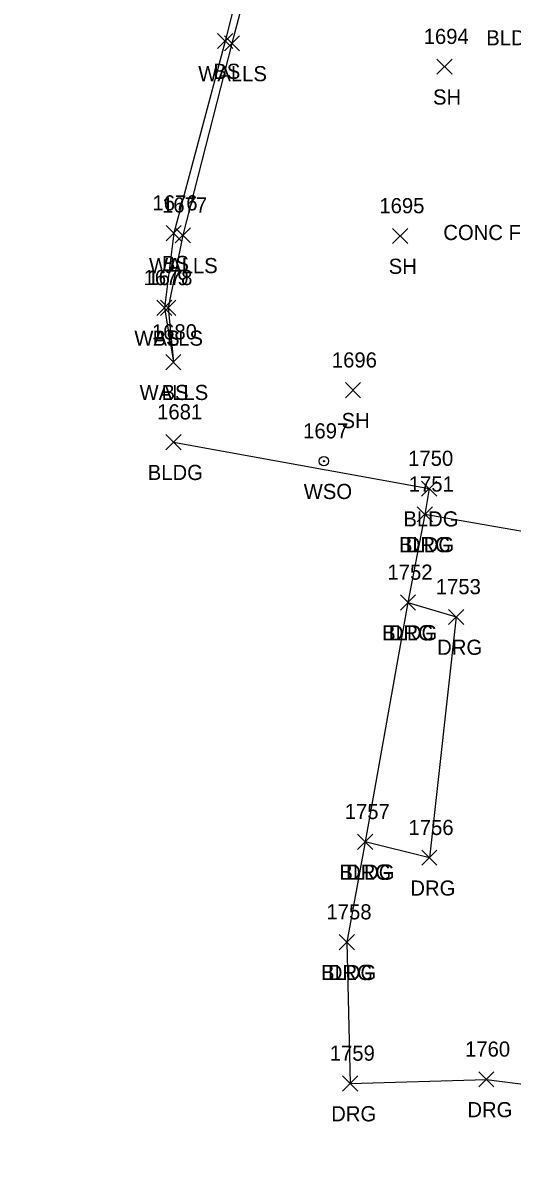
# Model space of a CAD drawing. Extents: x 1554668 to 1563881, y 831386 to 834374.
# Drawn here: x 1562135.6 to 1562200.2, y 832819.6 to 832970.3 of the extents above; entities that cross this region are included whole.
import ezdxf

# ---------------------------------------------------------------- set-up
doc = ezdxf.new("R2010")
doc.units = 0
for name, color, linetype in [('L_A', 7, 'Continuous'), ('L_C', 7, 'Continuous'), ('L_I', 7, 'Continuous'), ('L_TIC', 7, 'Continuous'), ('LBC', 7, 'Continuous'), ('LELB', 7, 'Continuous'), ('LWS', 7, 'Continuous'), ('R_A', 7, 'Continuous'), ('R_I', 7, 'Continuous'), ('R_TIC', 7, 'Continuous'), ('RDG', 7, 'Continuous'), ('U_A', 7, 'Continuous'), ('U_I', 7, 'Continuous'), ('UWV', 7, 'Continuous')]:
    doc.layers.add(name, color=color, linetype=linetype)

msp = doc.modelspace()

# ---------------------------------------------------------------- linework, layer by layer
at = {"layer": 'L_TIC'}
for points in [[(1562161.26, 832966.94), (1562163.26, 832968.94)], [(1562163.26, 832966.94), (1562161.26, 832968.94)], [(1562162.16, 832966.63), (1562164.16, 832968.63)], [(1562164.16, 832966.63), (1562162.16, 832968.63)], [(1562190.21, 832963.55), (1562192.21, 832965.55)], [(1562192.21, 832963.55), (1562190.21, 832965.55)], [(1562154.47, 832941.58), (1562156.47, 832943.58)], [(1562156.47, 832941.58), (1562154.47, 832943.58)], [(1562155.67, 832941.3), (1562157.67, 832943.3)], [(1562157.67, 832941.3), (1562155.67, 832943.3)], [(1562184.36, 832941.21), (1562186.36, 832943.21)], [(1562186.36, 832941.21), (1562184.36, 832943.21)], [(1562153.24, 832931.72), (1562155.24, 832933.72)], [(1562155.24, 832931.72), (1562153.24, 832933.72)], [(1562153.73, 832931.73), (1562155.73, 832933.73)], [(1562155.73, 832931.73), (1562153.73, 832933.73)], [(1562154.42, 832924.56), (1562156.42, 832926.56)], [(1562156.42, 832924.56), (1562154.42, 832926.56)], [(1562154.42, 832924.56), (1562156.42, 832926.56)], [(1562156.42, 832924.56), (1562154.42, 832926.56)], [(1562178.14, 832920.85), (1562180.14, 832922.85)], [(1562180.14, 832920.85), (1562178.14, 832922.85)], [(1562154.45, 832914), (1562156.45, 832916)], [(1562156.45, 832914), (1562154.45, 832916)], [(1562188.2, 832907.87), (1562190.2, 832909.87)], [(1562190.2, 832907.87), (1562188.2, 832909.87)], [(1562187.62, 832904.47), (1562189.62, 832906.47)], [(1562189.62, 832904.47), (1562187.62, 832906.47)], [(1562185.39, 832892.84), (1562187.39, 832894.84)], [(1562187.39, 832892.84), (1562185.39, 832894.84)], [(1562179.75, 832861.25), (1562181.75, 832863.25)], [(1562181.75, 832861.25), (1562179.75, 832863.25)], [(1562177.33, 832848.01), (1562179.33, 832850.01)], [(1562179.33, 832848.01), (1562177.33, 832850.01)]]:
    msp.add_lwpolyline(points, dxfattribs=at)
at = {"layer": 'LBC'}
for points in [[(1562155.45, 832915), (1562189.2, 832908.88), (1562188.63, 832905.47), (1562186.39, 832893.85), (1562180.75, 832862.26), (1562178.34, 832849.02)], [(1562155.45, 832915), (1562189.2, 832908.88), (1562188.63, 832905.47), (1562186.39, 832893.85), (1562180.75, 832862.26), (1562178.34, 832849.02)], [(1562155.45, 832915), (1562189.2, 832908.88), (1562188.63, 832905.47), (1562186.39, 832893.85), (1562180.75, 832862.26), (1562178.34, 832849.02)], [(1562155.45, 832915), (1562189.2, 832908.87), (1562188.62, 832905.47), (1562186.39, 832893.84), (1562180.75, 832862.25), (1562178.33, 832849.01)]]:
    msp.add_lwpolyline(points, dxfattribs=at)
at = {"layer": 'LELB'}
for points in [[(1562096.9, 832975.88), (1562098.34, 832991.72), (1562103.1, 833012.78), (1562113, 833008.96), (1562141.34, 833005.07), (1562152.7, 833000.38), (1562166.85, 832986.14), (1562162.26, 832967.94), (1562155.47, 832942.58), (1562154.24, 832932.71), (1562155.42, 832925.55)], [(1562096.9, 832975.88), (1562098.34, 832991.72), (1562103.1, 833012.78), (1562113, 833008.96), (1562141.34, 833005.07), (1562152.7, 833000.38), (1562166.85, 832986.14), (1562162.26, 832967.94), (1562155.47, 832942.58), (1562154.24, 832932.71), (1562155.42, 832925.55)], [(1562096.9, 832975.88), (1562098.34, 832991.72), (1562103.1, 833012.78), (1562113, 833008.96), (1562141.34, 833005.07), (1562152.7, 833000.38), (1562166.85, 832986.14), (1562162.26, 832967.94), (1562155.47, 832942.58), (1562154.24, 832932.71), (1562155.42, 832925.55)], [(1562096.9, 832975.89), (1562098.34, 832991.72), (1562103.1, 833012.78), (1562113, 833008.96), (1562141.34, 833005.07), (1562152.7, 833000.38), (1562166.85, 832986.14), (1562162.26, 832967.94), (1562155.47, 832942.58), (1562154.24, 832932.72), (1562155.42, 832925.56)]]:
    msp.add_lwpolyline(points, dxfattribs=at)
at = {"layer": 'LWS'}
for points in [[(1562172.1, 832988.55), (1562167.84, 832985.49), (1562163.16, 832967.63), (1562156.67, 832942.3), (1562154.73, 832932.73), (1562155.42, 832925.55)], [(1562172.1, 832988.55), (1562167.84, 832985.49), (1562163.16, 832967.63), (1562156.67, 832942.3), (1562154.73, 832932.73), (1562155.42, 832925.55)], [(1562172.1, 832988.55), (1562167.84, 832985.49), (1562163.16, 832967.63), (1562156.67, 832942.3), (1562154.73, 832932.73), (1562155.42, 832925.55)], [(1562172.1, 832988.55), (1562167.84, 832985.49), (1562163.16, 832967.63), (1562156.67, 832942.3), (1562154.73, 832932.73), (1562155.42, 832925.56)]]:
    msp.add_lwpolyline(points, dxfattribs=at)
at = {"layer": 'R_TIC'}
for points in [[(1562187.62, 832904.47), (1562189.62, 832906.47)], [(1562189.62, 832904.47), (1562187.62, 832906.47)], [(1562185.39, 832892.84), (1562187.39, 832894.84)], [(1562187.39, 832892.84), (1562185.39, 832894.84)], [(1562191.76, 832890.93), (1562193.76, 832892.93)], [(1562193.76, 832890.93), (1562191.76, 832892.93)], [(1562179.75, 832861.25), (1562181.75, 832863.25)], [(1562181.75, 832861.25), (1562179.75, 832863.25)], [(1562188.22, 832859.15), (1562190.22, 832861.15)], [(1562190.22, 832859.15), (1562188.22, 832861.15)], [(1562177.33, 832848.01), (1562179.33, 832850.01)], [(1562179.33, 832848.01), (1562177.33, 832850.01)], [(1562177.77, 832829.36), (1562179.77, 832831.36)], [(1562179.77, 832829.36), (1562177.77, 832831.36)], [(1562195.75, 832829.9), (1562197.75, 832831.9)], [(1562197.75, 832829.9), (1562195.75, 832831.9)]]:
    msp.add_lwpolyline(points, dxfattribs=at)
at = {"layer": 'RDG'}
for points in [[(1562255.42, 832911.98), (1562219.1, 832917.95), (1562218.14, 832900.29), (1562188.62, 832905.47)], [(1562255.43, 832911.98), (1562219.1, 832917.96), (1562218.14, 832900.3), (1562188.63, 832905.47)], [(1562255.43, 832911.98), (1562219.1, 832917.96), (1562218.14, 832900.3), (1562188.63, 832905.47)], [(1562255.43, 832911.98), (1562219.1, 832917.96), (1562218.14, 832900.3), (1562188.63, 832905.47)], [(1562186.39, 832893.85), (1562192.76, 832891.94), (1562189.22, 832860.15), (1562180.75, 832862.26)], [(1562186.39, 832893.85), (1562192.76, 832891.94), (1562189.22, 832860.15), (1562180.75, 832862.26)], [(1562186.39, 832893.85), (1562192.76, 832891.94), (1562189.22, 832860.15), (1562180.75, 832862.26)], [(1562186.39, 832893.84), (1562192.76, 832891.93), (1562189.22, 832860.15), (1562180.75, 832862.25)], [(1562178.33, 832849.01), (1562178.77, 832830.36), (1562196.75, 832830.9), (1562215.7, 832828.48), (1562226.37, 832813.47), (1562225.81, 832794.26), (1562224.7, 832768.93), (1562226.02, 832741.2), (1562229.59, 832727.69), (1562224.66, 832688.78), (1562227.75, 832666.75), (1562230.73, 832653.35), (1562232.4, 832646.66), (1562233.86, 832643.44), (1562235.29, 832641.15)], [(1562178.34, 832849.02), (1562178.78, 832830.36), (1562196.75, 832830.9), (1562215.7, 832828.48), (1562226.38, 832813.48), (1562225.82, 832794.26), (1562224.7, 832768.93), (1562226.02, 832741.2), (1562229.6, 832727.69), (1562224.67, 832688.78), (1562227.76, 832666.75), (1562230.73, 832653.34), (1562232.4, 832646.66), (1562233.86, 832643.44), (1562235.29, 832641.15)], [(1562178.34, 832849.02), (1562178.78, 832830.36), (1562196.75, 832830.9), (1562215.7, 832828.48), (1562226.38, 832813.48), (1562225.82, 832794.26), (1562224.7, 832768.93), (1562226.02, 832741.2), (1562229.6, 832727.69), (1562224.67, 832688.78), (1562227.76, 832666.75), (1562230.73, 832653.34), (1562232.4, 832646.66), (1562233.86, 832643.44), (1562235.29, 832641.15)], [(1562178.34, 832849.02), (1562178.78, 832830.36), (1562196.75, 832830.9), (1562215.7, 832828.48), (1562226.38, 832813.48), (1562225.82, 832794.26), (1562224.7, 832768.93), (1562226.02, 832741.2), (1562229.6, 832727.69), (1562224.67, 832688.78), (1562227.76, 832666.75), (1562230.73, 832653.34), (1562232.4, 832646.66), (1562233.86, 832643.44), (1562235.29, 832641.15)]]:
    msp.add_lwpolyline(points, dxfattribs=at)
at = {"layer": 'UWV'}
for radius in [0.625, 0.0833]:
    msp.add_circle((1562175.3, 832912.49), radius, dxfattribs=at)

# ---------------------------------------------------------------- texts
at = {"layer": 'L_A'}
for s, p in [('BLDG STPC ST POR ST', (1562196.73, 832967.37)), ('WALLS', (1562158.71, 832962.63)), ('BS', (1562160.7, 832962.94)), ('SH', (1562189.7, 832959.55)), ('BS', (1562153.91, 832937.58)), ('WALLS', (1562152.21, 832937.3)), ('SH', (1562183.85, 832937.21)), ('WALLS', (1562150.27, 832927.73)), ('BS', (1562152.68, 832927.72)), ('WALLS', (1562150.96, 832920.56)), ('BS', (1562153.86, 832920.56)), ('SH', (1562177.63, 832916.85)), ('BLDG', (1562152.04, 832910)), ('BLDG', (1562185.79, 832903.87)), ('BLDG', (1562185.21, 832900.47)), ('BLDG', (1562182.98, 832888.84)), ('BLDG', (1562177.34, 832857.25)), ('BLDG', (1562174.92, 832844.01))]:
    msp.add_text(s, height=2, dxfattribs=at).set_placement(p)
at = {"layer": 'L_C'}
msp.add_text('CONC FLOOR ELEV: 739.64', height=2, dxfattribs=at).set_placement((1562191.06, 832941.67))
at = {"layer": 'L_I'}
for s, p in [('1694', (1562188.47, 832967.55)), ('1676', (1562152.67, 832945.58)), ('1677', (1562153.93, 832945.3)), ('1695', (1562182.62, 832945.21)), ('1679', (1562151.49, 832935.72)), ('1678', (1562151.99, 832935.73)), ('1680', (1562152.59, 832928.56)), ('1680', (1562152.59, 832928.56)), ('1696', (1562176.35, 832924.85)), ('1681', (1562153.28, 832918)), ('1750', (1562186.42, 832911.87)), ('1751', (1562186.5, 832908.47)), ('1752', (1562183.69, 832896.84)), ('1757', (1562178.05, 832865.25)), ('1758', (1562175.64, 832852.01))]:
    msp.add_text(s, height=2, dxfattribs=at).set_placement(p)
at = {"layer": 'R_A'}
for p in [(1562186.11, 832900.47), (1562183.87, 832888.84), (1562190.25, 832886.93), (1562178.23, 832857.25), (1562186.71, 832855.15), (1562175.82, 832844.01), (1562176.26, 832825.36), (1562194.24, 832825.9)]:
    msp.add_text('DRG', height=2, dxfattribs=at).set_placement(p)
at = {"layer": 'R_I'}
for s, p in [('1751', (1562186.5, 832908.47)), ('1752', (1562183.69, 832896.84)), ('1753', (1562190.07, 832894.93)), ('1757', (1562178.05, 832865.25)), ('1756', (1562186.47, 832863.15)), ('1758', (1562175.64, 832852.01)), ('1760', (1562193.93, 832833.9)), ('1759', (1562176.07, 832833.36))]:
    msp.add_text(s, height=2, dxfattribs=at).set_placement(p)
at = {"layer": 'U_A'}
msp.add_text('WSO', height=2, dxfattribs=at).set_placement((1562172.63, 832907.49))
at = {"layer": 'U_I'}
msp.add_text('1697', height=2, dxfattribs=at).set_placement((1562172.56, 832915.49))

doc.saveas('drawing.dxf')
